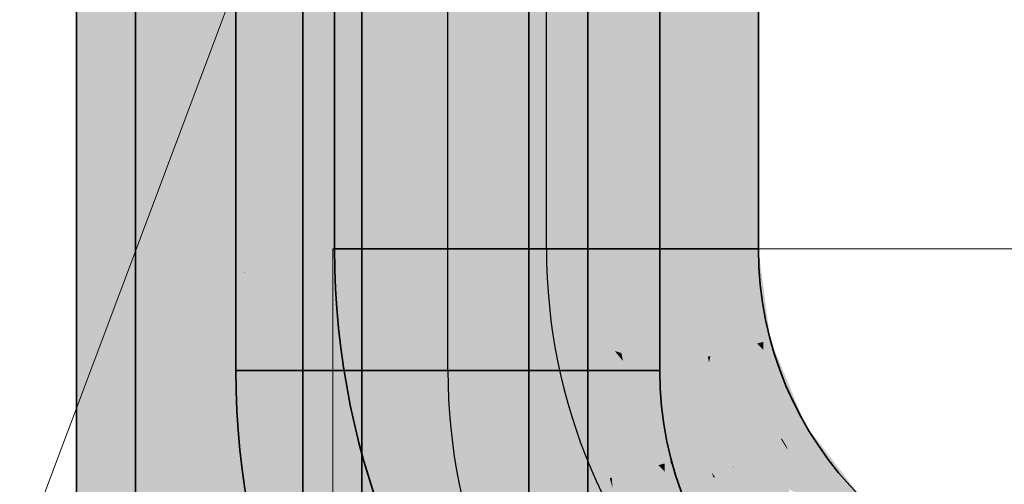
# Model space of a CAD drawing. Extents: x -459 to 541, y -543 to 550.
# Tile 350 of 577: x 109.5 to 114.81, y 349.39 to 351.89. Entities that reach past the tile are written whole.
import ezdxf
from ezdxf.lldxf.tags import DXFTag

# ---------------------------------------------------------------- set-up
doc = ezdxf.new("R2010")
doc.units = 0
doc.layers.get('0').update_dxf_attribs({"lineweight": 35})
for name, color, linetype, lineweight in [('0-Shading', 7, 'Continuous', 35), ('5_UG-ABRISS', 7, 'Continuous', 25), ('5_UG-BESTAND', 7, 'Continuous', 25)]:
    doc.layers.add(name, color=color, linetype=linetype, lineweight=lineweight)
for name, color, linetype, lineweight, true_color in [('H_Ruecklauf', 5, 'Continuous', 35, 0x0000ff), ('H_Ruecklauf-Shading', 5, 'Continuous', 35, 0x0000ff), ('H_Vorlauf', 1, 'Continuous', 35, 0xff0000), ('H_Vorlauf-Shading', 1, 'Continuous', 35, 0xff0000)]:
    doc.layers.add(name, color=color, linetype=linetype, lineweight=lineweight, true_color=true_color)
tags = doc.linetypes.add('STRICHPUNKT2', pattern=[12.7, 6.35, -3.175, 0, -3.175]).pattern_tags.tags
tags[10:11] = [DXFTag(74, 4), DXFTag(75, 0), DXFTag(340, '0'), DXFTag(46, 0.0), DXFTag(50, 0.0), DXFTag(44, 0.0), DXFTag(45, 0.0)]
tags[8:9] = [DXFTag(74, 4), DXFTag(75, 0), DXFTag(340, '0'), DXFTag(46, 0.0), DXFTag(50, 0.0), DXFTag(44, 0.0), DXFTag(45, 0.0)]
tags[6:7] = [DXFTag(74, 4), DXFTag(75, 0), DXFTag(340, '0'), DXFTag(46, 0.0), DXFTag(50, 0.0), DXFTag(44, 0.0), DXFTag(45, 0.0)]
tags[4:5] = [DXFTag(74, 4), DXFTag(75, 0), DXFTag(340, '0'), DXFTag(46, 0.0), DXFTag(50, 0.0), DXFTag(44, 0.0), DXFTag(45, 0.0)]

# ---------------------------------------------------------------- blocks, each defined once
blk = doc.blocks.new('Shading-A07ALAKV1N', base_point=(152.5692, 260.2956))
at = {"layer": '0-Shading', "color": 174, "true_color": 0x0000b0}
for points in [[(110.2839, 335.7152), (110.2839, 363.5247), (110.274, 335.7152), (110.274, 363.5247)], [(110.274, 335.7152), (110.274, 360.5414), (110.162, 335.7152), (110.162, 358.4863)], [(112.397, 350.1671), (112.5188, 351.2824), (112.397, 352.6956), (112.5188, 354.0783)], [(112.397, 349.3623), (112.5188, 350.3268), (112.397, 350.1671), (112.5188, 351.2824)], [(112.5188, 336.4643), (112.5188, 350.3268), (112.397, 336.1313), (112.397, 349.3623)]]:
    blk.add_solid(points, dxfattribs=at)
at = {"layer": '0-Shading', "color": 172, "true_color": 0x0000cd}
for points in [[(110.4777, 341.3681), (110.4777, 363.5247), (110.2839, 335.7152), (110.2839, 363.5247)], [(112.2031, 350.6613), (112.397, 352.6956), (112.2031, 355.7899), (112.397, 358.5176)], [(112.2031, 348.482), (112.397, 350.1671), (112.2031, 350.6613), (112.397, 352.6956)], [(112.2031, 347.8564), (112.397, 349.3623), (112.2031, 348.482), (112.397, 350.1671)]]:
    blk.add_solid(points, dxfattribs=at)
at = {"layer": '0-Shading', "color": 172, "true_color": 0x0000e4}
for points in [[(110.4777, 363.5247), (110.4777, 341.3681), (110.7304, 363.5247), (110.5749, 346.4063)], [(110.7304, 354.4734), (110.7304, 363.5247), (110.5749, 346.4063)], [(111.9504, 348.1141), (112.2031, 350.6613), (111.9504, 352.4116), (112.2031, 355.7899)], [(110.7304, 339.8707), (110.7304, 354.4734), (110.4777, 335.7152), (110.5749, 346.4063)], [(111.9504, 346.3421), (112.2031, 348.482), (111.9504, 348.1141), (112.2031, 350.6613)]]:
    blk.add_solid(points, dxfattribs=at)
at = {"layer": '0-Shading', "color": 5, "true_color": 0x0000f5}
for points in [[(110.7748, 340.6998), (111.0247, 363.5247), (110.7304, 354.4734), (110.8963, 363.5247)], [(111.0247, 345.3668), (111.0247, 363.5247), (110.7748, 340.6998)], [(111.6562, 348.6128), (111.9333, 363.5247), (111.6562, 357.7943)], [(111.6562, 348.6128), (111.9504, 352.4116), (111.9333, 363.5247), (111.9504, 363.5247)], [(110.7748, 340.6998), (110.7304, 354.4734), (110.7304, 339.8707)], [(111.6562, 345.2276), (111.9504, 348.1141), (111.6562, 348.6128), (111.9504, 352.4116)]]:
    blk.add_solid(points, dxfattribs=at)
at = {"layer": '0-Shading', "color": 5, "true_color": 0x0000fd}
for points in [[(111.1354, 347.5103), (111.3404, 363.5247), (111.0247, 345.3668), (111.0247, 363.5247)], [(111.3404, 351.4802), (111.3404, 363.5247), (111.1354, 347.5103)], [(111.6562, 357.7943), (111.6562, 363.5247), (111.3404, 351.4802), (111.3404, 363.5247)], [(111.4544, 346.0827), (111.6562, 348.6128), (111.4544, 353.7605), (111.6562, 357.7943)], [(111.3404, 351.4802), (111.3404, 344.6525), (111.4544, 353.7605), (111.4544, 346.0827)], [(111.054, 341.159), (111.3404, 344.6525), (111.1354, 347.5103), (111.3404, 351.4802)]]:
    blk.add_solid(points, dxfattribs=at)
at = {"layer": '0-Shading', "color": 174, "true_color": 0x000090}
for points in [[(110.162, 335.7152), (110.162, 358.4863), (110.1204, 335.7152), (110.1204, 356.0878)], [(112.5188, 351.2824), (112.5604, 351.752), (112.5188, 354.0783), (112.5604, 354.7152)], [(112.5188, 350.3268), (112.5604, 350.6841), (112.5188, 351.2824), (112.5604, 351.752)], [(112.5604, 335.7152), (112.5604, 350.6841), (112.5188, 335.7152), (112.5188, 350.3268)]]:
    blk.add_solid(points, dxfattribs=at)
blk = doc.blocks.new('Shading-A07ALAKX1N', base_point=(152.5493, 262.2348))
at = {"layer": '0-Shading', "color": 12, "true_color": 0xe40000}
for points in [[(111.8846, 350.476), (111.8846, 356.6888), (111.6319, 354.3144), (111.6319, 358.8019)], [(111.8846, 350.476), (111.6319, 354.3144), (111.6319, 353.5252)], [(111.6319, 353.5252), (111.6319, 352.3275), (111.8846, 350.476), (111.8846, 349.7982)], [(110.1592, 351.0169), (110.4033, 350.7869), (110.1592, 353.2773), (110.4063, 353.0363)], [(110.4033, 350.7869), (110.4119, 350.7788), (110.4063, 353.0363), (110.4119, 353.0308)], [(111.6319, 352.3275), (111.6319, 350.7375), (111.8846, 349.7982), (111.8846, 348.6245)], [(110.4017, 349.5409), (110.4033, 350.7869), (110.1592, 349.7457), (110.1592, 351.0169)], [(110.4119, 349.6004), (110.4119, 350.7788), (110.4017, 349.5409), (110.4033, 350.7869)], [(111.7374, 349.855), (111.6319, 350.7375), (111.7277, 349.8598)], [(111.7277, 349.8598), (111.6319, 350.7375), (111.6319, 349.9065)], [(111.8846, 348.4218), (111.7277, 349.8598), (111.6319, 349.6004), (111.6319, 349.9065)], [(111.8846, 348.6245), (111.7374, 349.855), (111.8846, 348.4218), (111.7277, 349.8598)], [(110.1592, 349.7457), (110.1592, 348.1277), (110.4017, 349.5409)], [(110.1592, 336.3413), (110.4119, 340.8455), (110.2103, 348.4251), (110.4119, 349.6004)], [(111.8846, 348.4218), (111.6319, 349.6004), (111.8273, 348.4613)], [(111.7707, 348.7916), (111.6319, 349.6004), (111.6319, 347.3927)]]:
    blk.add_solid(points, dxfattribs=at)
at = {"layer": '0-Shading', "color": 12, "true_color": 0xcd0000}
for points in [[(112.0785, 354.9634), (111.8846, 356.6888), (112.0785, 347.5306), (111.8846, 350.476)], [(109.9653, 351.2304), (110.1592, 351.0169), (109.9653, 353.5154), (110.1592, 353.2773)], [(110.1592, 349.7457), (110.1592, 351.0169), (109.9653, 349.92), (109.9653, 351.2304)], [(111.8846, 350.476), (111.8846, 349.7982), (112.0785, 347.5306)], [(109.9653, 349.92), (109.9653, 346.2085), (110.1592, 349.7457), (110.1592, 348.1277)], [(111.8846, 349.7982), (111.8846, 348.6245), (112.0785, 347.5306), (112.0785, 346.8991)]]:
    blk.add_solid(points, dxfattribs=at)
at = {"layer": '0-Shading', "color": 1, "true_color": 0xf50000}
for points in [[(111.3377, 354.9459), (111.3377, 353.0944), (111.6319, 352.3275), (111.6319, 350.7375)], [(110.7061, 350.5323), (110.7061, 352.7927), (110.4119, 350.7788), (110.4119, 353.0308)], [(111.6319, 349.9065), (111.4039, 352.3772), (111.3377, 350.5262), (111.3377, 352.405)], [(111.6319, 350.7375), (111.4285, 352.3669), (111.6319, 349.9065), (111.4039, 352.3772)], [(110.4119, 350.7788), (110.4119, 349.6004), (110.7061, 350.5323), (110.7061, 350.5262)], [(110.7061, 346.3416), (110.7061, 350.5262), (110.4119, 340.8455), (110.4119, 349.6004)], [(111.6319, 349.9065), (111.3377, 350.5262), (111.512, 349.9775)], [(111.4587, 350.1453), (111.3377, 350.5262), (111.3377, 348.5823)], [(111.3377, 344.5062), (111.4587, 350.1453), (111.3377, 348.5823)], [(111.3377, 344.5062), (111.6319, 347.3927), (111.4587, 350.1453), (111.6319, 349.6004)], [(111.512, 349.9775), (111.6319, 349.6004), (111.6319, 349.9065)]]:
    blk.add_solid(points, dxfattribs=at)
at = {"layer": '0-Shading', "color": 14, "true_color": 0xb00000}
for points in [[(112.0785, 354.9634), (112.0785, 347.5306), (112.2003, 353.7434), (112.2003, 345.6791)], [(109.8435, 351.4047), (109.9653, 351.2304), (109.8435, 353.7289), (109.9653, 353.5154)], [(109.9653, 349.92), (109.9653, 351.2304), (109.8435, 350.0432), (109.8435, 351.4047)], [(109.8435, 350.0432), (109.8435, 343.9735), (109.9653, 349.92), (109.9653, 346.2085)]]:
    blk.add_solid(points, dxfattribs=at)
at = {"layer": '0-Shading', "color": 14, "true_color": 0x900000}
for points in [[(109.8435, 351.4047), (109.8435, 353.7289), (109.8019, 351.5279), (109.8019, 353.9032)], [(112.2003, 345.6791), (112.2419, 345.0476), (112.2003, 353.7434), (112.2419, 353.1119)], [(109.8019, 351.5279), (109.8019, 350.107), (109.8435, 351.4047), (109.8435, 350.0432)], [(109.8019, 350.107), (109.8019, 341.5751), (109.8435, 350.0432), (109.8435, 343.9735)]]:
    blk.add_solid(points, dxfattribs=at)
at = {"layer": '0-Shading', "color": 1, "true_color": 0xfd0000}
for points in [[(110.7097, 350.5297), (110.845, 352.6989), (110.7061, 350.5323), (110.7061, 352.7927)], [(111.0219, 350.8419), (111.0219, 352.5793), (110.7097, 350.5297), (110.845, 352.6989)], [(111.0219, 352.5793), (111.0219, 350.8419), (111.3377, 352.405), (111.3377, 350.5262)], [(110.934, 350.7541), (110.7141, 341.1209), (111.0219, 350.8419), (111.0219, 346.4566)], [(111.2375, 350.6263), (111.0219, 350.8419), (111.0219, 346.4566)], [(110.7061, 346.3416), (110.7061, 340.982), (110.934, 350.7541), (110.7141, 341.1209)], [(110.934, 350.7541), (110.7061, 350.5262), (110.7061, 346.3416)], [(111.0219, 344.622), (111.2375, 350.6263), (111.0219, 346.4566)], [(111.0219, 344.622), (111.3377, 348.5823), (111.2375, 350.6263), (111.3377, 350.5262)], [(110.7061, 350.5323), (110.7061, 350.5262), (110.7097, 350.5297)]]:
    blk.add_solid(points, dxfattribs=at)
blk = doc.blocks.new('Shading-A07ALAL91N', base_point=(113.145, 347.558))
at = {"layer": 'H_Vorlauf-Shading', "color": 14, "true_color": 0x900000}
for points in [[(111.2327, 350.6546), (111.1937, 350.6546), (111.3739, 349.582), (111.3363, 349.572)], [(113.4797, 350.6546), (113.4408, 350.6546), (113.5444, 350.1636), (113.5068, 350.1535)], [(113.5224, 350.1577), (113.5068, 350.1535), (113.6277, 349.8616)], [(113.7339, 349.7061), (113.5444, 350.1636), (113.6277, 349.8616), (113.5224, 350.1577)], [(113.7339, 349.7061), (113.6277, 349.8616), (113.7002, 349.6866)], [(113.9104, 349.4761), (113.7339, 349.7061), (114.0078, 349.2857), (113.7002, 349.6866)], [(111.3739, 349.582), (111.3363, 349.572), (111.7879, 348.5826), (111.7542, 348.5631)], [(114.0354, 349.3132), (113.9104, 349.4761), (114.0228, 349.3007)], [(113.9104, 349.4761), (114.0078, 349.2857), (114.0228, 349.3007)]]:
    blk.add_solid(points, dxfattribs=at)
at = {"layer": 'H_Vorlauf-Shading', "color": 14, "true_color": 0xaf0000}
for points in [[(111.3469, 350.6546), (111.2327, 350.6546), (111.4842, 349.6116), (111.3739, 349.582)], [(113.4408, 350.6546), (113.3266, 350.6546), (113.5068, 350.1535), (113.3965, 350.124)], [(113.5107, 349.8483), (113.5073, 350.1091), (113.3965, 350.124), (113.4726, 350.1444)], [(113.5073, 350.1091), (113.5068, 350.1535), (113.4726, 350.1444)], [(113.6013, 349.6295), (113.5068, 350.1535), (113.5107, 349.8483)], [(113.6013, 349.6295), (113.6717, 349.6702), (113.5068, 350.1535), (113.6277, 349.8616)], [(113.6717, 349.6702), (113.7002, 349.6866), (113.6277, 349.8616)], [(113.7002, 349.6866), (113.6717, 349.6702), (113.7391, 349.5483)], [(113.9283, 349.2061), (114.0078, 349.2857), (113.7391, 349.5483), (113.7002, 349.6866)], [(113.7829, 349.3928), (113.7391, 349.5483), (113.6063, 349.6324), (113.6717, 349.6702)], [(111.4842, 349.6116), (111.3739, 349.582), (111.8868, 348.6396), (111.7879, 348.5826)], [(113.6063, 349.6324), (113.6013, 349.6295), (113.6312, 349.5905)], [(113.7829, 349.3928), (113.6063, 349.6324), (113.6312, 349.5905)], [(113.9283, 349.2061), (113.7391, 349.5483), (113.9271, 349.2049), (113.7829, 349.3928)]]:
    blk.add_solid(points, dxfattribs=at)
at = {"layer": 'H_Vorlauf-Shading', "color": 12, "true_color": 0xcc0000}
for points in [[(111.5285, 350.6546), (111.3469, 350.6546), (111.6596, 349.6586), (111.4842, 349.6116)], [(113.2005, 350.4811), (113.1952, 350.6546), (113.145, 350.6546)], [(113.2104, 350.1575), (113.2005, 350.4811), (113.145, 350.6546)], [(113.3965, 350.124), (113.3266, 350.6546), (113.2104, 350.1575), (113.1952, 350.6546)], [(113.3965, 350.124), (113.2104, 350.1575), (113.221, 350.077)], [(113.3965, 350.124), (113.221, 350.077), (113.3435, 349.7811)], [(113.444, 349.5387), (113.5107, 349.8483), (113.3435, 349.7811), (113.3965, 350.124)], [(113.5107, 349.8483), (113.444, 349.5387), (113.5309, 349.5889)], [(113.5341, 349.5907), (113.6013, 349.6295), (113.5228, 349.6923), (113.5107, 349.8483)], [(113.5309, 349.5889), (113.5341, 349.5907), (113.5228, 349.6923)], [(111.6596, 349.6586), (111.4842, 349.6116), (112.0441, 348.7305), (111.8868, 348.6396)], [(113.5309, 349.5889), (113.444, 349.5387), (113.536, 349.4187)], [(113.5309, 349.5889), (113.536, 349.4187), (113.5341, 349.5907), (113.5673, 349.5198)], [(113.5673, 349.5198), (113.6013, 349.6295), (113.5341, 349.5907)], [(113.6013, 349.6295), (113.5673, 349.5198), (113.6272, 349.3923)], [(113.6312, 349.5905), (113.6013, 349.6295), (113.6378, 349.5703)], [(113.6419, 349.3608), (113.6013, 349.6295), (113.6272, 349.3923)], [(113.6419, 349.3608), (113.7199, 349.3182), (113.6013, 349.6295), (113.6378, 349.5703)], [(113.7829, 349.3928), (113.6312, 349.5905), (113.8307, 349.2576), (113.6378, 349.5703)], [(113.7199, 349.3182), (113.8307, 349.2576), (113.6378, 349.5703)], [(113.5673, 349.5198), (113.536, 349.4187), (113.6419, 349.3608)], [(113.536, 349.4187), (113.7386, 349.1547), (113.6419, 349.3608)], [(113.8307, 349.2576), (113.9271, 349.2049), (113.7829, 349.3928)]]:
    blk.add_solid(points, dxfattribs=at)
at = {"layer": 'H_Vorlauf-Shading', "color": 12, "true_color": 0xe40000}
for points in [[(111.7652, 350.6546), (111.5285, 350.6546), (111.8883, 349.7199), (111.6596, 349.6586)], [(113.0755, 350.0698), (113.2104, 350.1575), (112.9082, 350.6546), (113.145, 350.6546)], [(112.9924, 350.0157), (113.0755, 350.0698), (112.9082, 350.6546)], [(113.207, 350.0732), (113.2104, 350.1575), (113.084, 350.0403), (113.0755, 350.0698)], [(113.221, 350.077), (113.2104, 350.1575), (113.207, 350.0732)], [(113.0755, 350.0698), (112.9924, 350.0157), (113.084, 350.0403)], [(113.084, 350.0403), (113.1903, 349.9322), (113.207, 350.0732), (113.2139, 350.0434)], [(113.207, 350.0732), (113.2139, 350.0434), (113.221, 350.077)], [(113.2139, 350.0434), (113.3434, 349.4807), (113.221, 350.077)], [(113.3434, 349.4807), (113.3473, 349.4829), (113.221, 350.077), (113.3435, 349.7811)], [(113.2276, 349.4478), (113.084, 350.0403), (112.9924, 350.0157)], [(113.2276, 349.4478), (113.3434, 349.4807), (113.084, 350.0403), (113.2545, 349.8671)], [(113.1903, 349.9322), (113.2545, 349.8671), (113.2139, 350.0434)], [(113.3473, 349.4829), (113.444, 349.5387), (113.3435, 349.7811)], [(112.0944, 349.2224), (111.8883, 349.7199), (112.0441, 348.7305), (111.6596, 349.6586)], [(113.3473, 349.4829), (113.4578, 349.2783), (113.444, 349.5387)], [(113.4578, 349.2783), (113.5612, 349.0867), (113.444, 349.5387), (113.536, 349.4187)], [(113.3434, 349.4807), (113.2276, 349.4478), (113.2464, 349.4247)], [(113.4705, 349.2507), (113.3434, 349.4807), (113.2636, 349.4023), (113.2464, 349.4247)], [(113.3473, 349.4829), (113.3434, 349.4807), (113.3466, 349.4748)], [(113.3466, 349.4748), (113.4581, 349.2733), (113.3473, 349.4829), (113.4578, 349.2783)], [(113.2276, 349.4478), (113.239, 349.4203), (113.2464, 349.4247)], [(113.2464, 349.4247), (113.239, 349.4203), (113.6374, 348.9152), (113.6312, 348.9091)], [(113.5503, 349.0287), (113.6494, 348.9272), (113.2636, 349.4023), (113.4705, 349.2507)], [(113.5612, 349.0867), (113.7386, 349.1547), (113.536, 349.4187)]]:
    blk.add_solid(points, dxfattribs=at)
at = {"layer": 'H_Vorlauf-Shading', "color": 1, "true_color": 0xf50000}
for points in [[(111.9139, 350.6546), (111.7652, 350.6546), (112.0319, 349.7584), (111.8883, 349.7199)], [(112.1546, 349.7912), (112.0409, 350.6546), (112.0319, 349.7584), (111.9139, 350.6546)], [(112.7409, 350.0933), (112.9924, 350.0157), (112.6326, 350.6546), (112.9082, 350.6546)], [(112.705, 350.1044), (112.7409, 350.0933), (112.6326, 350.6546)], [(112.705, 350.1044), (112.7261, 349.9443), (112.8157, 349.9684)], [(112.7409, 350.0933), (112.705, 350.1044), (112.7493, 350.05)], [(112.8157, 349.9684), (112.9924, 350.0157), (112.7493, 350.05), (112.7409, 350.0933)], [(112.8157, 349.9684), (112.9574, 349.7893), (112.9924, 350.0157)], [(112.9574, 349.7893), (113.2276, 349.4478), (112.9924, 350.0157)], [(113.239, 349.4203), (113.2276, 349.4478), (112.7261, 349.9443), (112.8157, 349.9684)], [(113.239, 349.4203), (112.7261, 349.9443), (113.0002, 349.2825)], [(112.0319, 349.7584), (111.8883, 349.7199), (112.0944, 349.2224)], [(112.4878, 348.9867), (112.1546, 349.7912), (112.0944, 349.2224), (112.0319, 349.7584)], [(113.239, 349.4203), (113.0002, 349.2825), (113.2961, 348.897)], [(113.6312, 348.9091), (113.239, 349.4203), (113.4363, 348.7142), (113.2961, 348.897)]]:
    blk.add_solid(points, dxfattribs=at)
at = {"layer": 'H_Vorlauf-Shading', "color": 1, "true_color": 0xfd0000}
for points in [[(112.4403, 349.8678), (112.3492, 350.5597), (112.0409, 350.6546), (112.2777, 350.6546)], [(112.4403, 349.8678), (112.0409, 350.6546), (112.1546, 349.7912)], [(112.2777, 350.6546), (112.3424, 350.5688), (112.3367, 350.6546)], [(112.705, 350.1044), (112.6326, 350.6546), (112.3492, 350.5597), (112.3367, 350.6546)], [(112.3424, 350.5688), (112.3492, 350.5597), (112.3367, 350.6546)], [(112.7261, 349.9443), (112.705, 350.1044), (112.4403, 349.8678), (112.3492, 350.5597)], [(112.7261, 349.9443), (112.4403, 349.8678), (112.7362, 349.1536)], [(113.0002, 349.2825), (112.7261, 349.9443), (112.744, 349.1346), (112.7362, 349.1536)], [(112.4878, 348.9867), (112.6476, 349.0941), (112.1546, 349.7912), (112.4403, 349.8678)], [(112.6476, 349.0941), (112.7362, 349.1536), (112.4403, 349.8678)]]:
    blk.add_solid(points, dxfattribs=at)
blk = doc.blocks.new('Shading-A07ALALB1N', base_point=(113.2295, 350.9941))
at = {"layer": 'H_Vorlauf-Shading', "color": 12, "true_color": 0xe40000}
for points in [[(111.7652, 351.7224), (111.7652, 362.1147), (111.5285, 353.3388), (111.5285, 362.1147)], [(113.145, 362.1147), (112.9082, 362.1147), (113.145, 350.6546), (112.9082, 350.6546)], [(111.7652, 350.6546), (111.7652, 351.7224), (111.5285, 350.6546), (111.5285, 353.3388)]]:
    blk.add_solid(points, dxfattribs=at)
at = {"layer": 'H_Vorlauf-Shading', "color": 1, "true_color": 0xf50000}
for points in [[(111.7652, 351.7224), (112.0409, 362.1147), (111.7652, 362.1147)], [(111.7652, 351.7224), (111.9139, 351.1467), (112.0409, 362.1147), (112.0409, 350.9698)], [(112.9082, 362.1147), (112.6326, 362.1147), (112.9082, 350.6546), (112.6326, 350.6546)], [(111.9139, 351.1467), (111.7652, 351.7224), (111.8289, 351.2649)], [(111.7652, 351.7224), (111.7652, 350.6546), (111.9139, 350.6546)], [(111.9139, 350.6546), (112.0409, 350.6546), (111.8289, 351.2649), (111.9139, 351.1467)], [(111.9139, 351.1467), (112.0409, 350.6546), (112.0409, 350.9698)]]:
    blk.add_solid(points, dxfattribs=at)
at = {"layer": 'H_Vorlauf-Shading', "color": 1, "true_color": 0xfd0000}
for points in [[(112.3367, 350.6546), (112.3367, 362.1147), (112.0409, 350.9698), (112.0409, 362.1147)], [(112.6326, 362.1147), (112.3367, 362.1147), (112.6326, 350.6546), (112.3367, 350.6546)], [(112.0409, 350.9698), (112.0409, 350.6546), (112.2777, 350.6546)], [(112.3367, 350.6546), (112.0409, 350.9698), (112.2777, 350.6546)]]:
    blk.add_solid(points, dxfattribs=at)
at = {"layer": 'H_Vorlauf-Shading', "color": 12, "true_color": 0xcd0000}
for points in [[(113.3266, 351.9556), (113.3266, 362.1147), (113.145, 350.6546), (113.145, 362.1147)], [(111.5285, 350.6546), (111.5285, 353.3388), (111.3469, 350.6546), (111.3469, 354.4818)], [(113.3266, 351.9556), (113.145, 350.6546), (113.1952, 350.6546)], [(113.3266, 351.2462), (113.3266, 351.9556), (113.2828, 351.5219)], [(113.2828, 351.5219), (113.2295, 350.9941), (113.3266, 351.2462), (113.3266, 350.6546)], [(113.2295, 350.9941), (113.1952, 350.6546), (113.3266, 350.6546)]]:
    blk.add_solid(points, dxfattribs=at)
at = {"layer": 'H_Vorlauf-Shading', "color": 14, "true_color": 0x900000}
for points in [[(113.4797, 350.6546), (113.4797, 356.2965), (113.4408, 350.6546), (113.4408, 354.0495)], [(111.2327, 350.6546), (111.2327, 355.0735), (111.1937, 350.6546), (111.1937, 355.0735)]]:
    blk.add_solid(points, dxfattribs=at)
at = {"layer": 'H_Vorlauf-Shading', "color": 14, "true_color": 0xb00000}
for points in [[(111.3469, 350.6546), (111.3469, 354.4818), (111.2327, 350.6546), (111.2327, 355.0735)], [(113.4408, 350.6546), (113.4408, 354.0495), (113.3266, 351.2462), (113.3266, 351.9556)], [(113.3266, 350.6546), (113.4408, 350.6546), (113.3266, 351.2462)]]:
    blk.add_solid(points, dxfattribs=at)
blk = doc.blocks.new('Shading-A07ALALF1N', base_point=(114.7123, 346.168))
at = {"layer": 'H_Ruecklauf-Shading', "color": 174, "true_color": 0x000090}
for points in [[(110.7458, 349.6559), (110.7007, 349.9988), (110.6981, 349.7224), (110.6617, 349.9988)], [(113.0123, 349.5079), (112.9477, 349.9988), (113.004, 349.5056), (112.9088, 349.9988)], [(112.9088, 349.9988), (112.9747, 349.4978), (113.004, 349.5056)], [(110.8419, 348.9263), (110.7458, 349.6559), (110.8042, 348.9162), (110.6981, 349.7224)], [(113.0061, 349.422), (113.004, 349.5056), (112.9747, 349.4978)], [(113.0313, 349.4621), (113.0123, 349.5079), (113.004, 349.5056)], [(113.0061, 349.422), (113.2019, 349.0504), (113.004, 349.5056), (113.0313, 349.4621)], [(113.2019, 349.0504), (113.0061, 349.422), (113.1964, 349.0472)], [(113.0061, 349.422), (113.1681, 349.0309), (113.1964, 349.0472)]]:
    blk.add_solid(points, dxfattribs=at)
at = {"layer": 'H_Ruecklauf-Shading', "color": 174, "true_color": 0x0000af}
for points in [[(110.8769, 349.5275), (110.8148, 349.9988), (110.7458, 349.6559), (110.7007, 349.9988)], [(112.9747, 349.4978), (112.9088, 349.9988), (112.9405, 349.4886), (112.7946, 349.9988)], [(112.8995, 349.6319), (112.7946, 349.9988), (112.8255, 349.7641)], [(112.9405, 349.4886), (112.8995, 349.6319), (112.8644, 349.4682), (112.8255, 349.7641)], [(110.9522, 348.9558), (110.8769, 349.5275), (110.8419, 348.9263), (110.7458, 349.6559)], [(113.1681, 349.0309), (113.0061, 349.422), (112.8644, 349.4682), (112.9405, 349.4886)], [(112.9405, 349.4886), (112.9753, 349.4533), (112.9747, 349.4978)], [(112.9753, 349.4533), (113.0061, 349.422), (112.9747, 349.4978)], [(113.1681, 349.0309), (112.8644, 349.4682), (113.0692, 348.9738)]]:
    blk.add_solid(points, dxfattribs=at)
at = {"layer": 'H_Ruecklauf-Shading', "color": 172, "true_color": 0x0000cc}
for points in [[(111.0825, 349.3459), (110.9965, 349.9988), (110.8769, 349.5275), (110.8148, 349.9988)], [(112.6696, 349.8219), (112.6614, 349.9988), (112.6129, 349.9988)], [(112.6876, 349.4319), (112.6696, 349.8219), (112.6129, 349.9988)], [(112.6876, 349.4319), (112.7133, 349.9988), (112.6614, 349.9988)], [(112.6876, 349.4319), (112.8644, 349.4682), (112.7133, 349.9988), (112.8255, 349.7641)], [(112.8255, 349.7641), (112.7946, 349.9988), (112.7133, 349.9988)], [(111.1276, 349.0028), (111.0825, 349.3459), (110.9522, 348.9558), (110.8769, 349.5275)], [(112.8644, 349.4682), (112.6876, 349.4319), (112.689, 349.4212)], [(112.8644, 349.4682), (112.689, 349.4212), (112.8115, 349.1254)], [(113.0692, 348.9738), (112.8644, 349.4682), (112.9119, 348.883), (112.8115, 349.1254)]]:
    blk.add_solid(points, dxfattribs=at)
at = {"layer": 'H_Ruecklauf-Shading', "color": 172, "true_color": 0x0000e4}
for points in [[(111.3485, 349.1234), (111.2332, 349.9988), (111.0825, 349.3459), (110.9965, 349.9988)], [(112.3861, 349.9988), (112.3762, 349.9988), (112.4699, 349.3625), (112.4603, 349.36)], [(112.4699, 349.3625), (112.612, 349.4006), (112.3861, 349.9988), (112.5333, 349.9988)], [(112.5333, 349.9988), (112.612, 349.4006), (112.5995, 349.9988), (112.676, 349.4177)], [(112.5995, 349.9988), (112.676, 349.4177), (112.6022, 349.9988), (112.6787, 349.4185)], [(112.6022, 349.9988), (112.6876, 349.4319), (112.6129, 349.9988)], [(112.6022, 349.9988), (112.6787, 349.4185), (112.6876, 349.4319), (112.6879, 349.4209)], [(112.6879, 349.4209), (112.6787, 349.4185), (112.6882, 349.4177), (112.6841, 349.3982)], [(112.6879, 349.4209), (112.689, 349.4212), (112.6876, 349.4319)], [(112.6933, 349.3637), (112.689, 349.4212), (112.6879, 349.4209)], [(112.689, 349.4212), (112.6933, 349.3637), (112.8133, 348.9822), (112.789, 349.0067)], [(112.689, 349.4212), (112.8133, 348.9822), (112.8115, 349.1254)], [(112.4763, 349.3214), (112.6648, 349.1317), (112.4699, 349.3625), (112.612, 349.4006)], [(112.612, 349.4006), (112.6648, 349.1317), (112.676, 349.4177), (112.7659, 349.03)], [(112.6787, 349.4185), (112.676, 349.4177), (112.7385, 349.195), (112.7242, 349.2095)], [(112.6841, 349.3982), (112.6933, 349.3637), (112.6882, 349.4177)]]:
    blk.add_solid(points, dxfattribs=at)
at = {"layer": 'H_Ruecklauf-Shading', "color": 5, "true_color": 0x0000f5}
for points in [[(111.4505, 349.0894), (111.3307, 349.9988), (111.3485, 349.1234), (111.2332, 349.9988)], [(111.6225, 349.1355), (111.5089, 349.9988), (111.4505, 349.0894), (111.3307, 349.9988)], [(112.3762, 349.9988), (112.1005, 349.9988), (112.4603, 349.36), (112.194, 349.2886)]]:
    blk.add_solid(points, dxfattribs=at)
at = {"layer": 'H_Ruecklauf-Shading', "color": 5, "true_color": 0x0000fd}
for points in [[(111.738, 349.9988), (111.5089, 349.9988), (111.7361, 349.1659), (111.6225, 349.1355)], [(111.9083, 349.212), (111.8047, 349.9988), (111.7361, 349.1659), (111.738, 349.9988)], [(112.1005, 349.9988), (111.8047, 349.9988), (112.194, 349.2886), (111.9083, 349.212)]]:
    blk.add_solid(points, dxfattribs=at)
blk = doc.blocks.new('Shading-A07ALALN1N', base_point=(112.9477, 362.1147))
at = {"layer": 'H_Ruecklauf-Shading', "color": 172, "true_color": 0x0000e4}
for points in [[(112.5136, 351.3457), (112.3762, 362.1147), (112.3762, 353.4327)], [(112.3762, 362.1147), (112.6129, 349.9988), (112.6129, 362.1147)], [(112.6129, 349.9988), (112.3762, 362.1147), (112.602, 350.0027), (112.5136, 351.3457)], [(110.9965, 360.38), (110.9965, 352.3157), (111.2332, 358.6808), (111.2332, 350.6992)], [(112.3762, 352.6933), (112.5183, 350.9789), (112.3762, 353.4327), (112.5136, 351.3457)], [(112.3762, 351.5712), (112.5304, 350.0277), (112.3762, 352.6933), (112.5183, 350.9789)], [(111.1651, 351.164), (110.9965, 352.3157), (110.9965, 351.3229)], [(112.3762, 350.0816), (112.5304, 350.0277), (112.3762, 351.5712)], [(112.5136, 351.3457), (112.5183, 350.9789), (112.602, 350.0027), (112.5991, 350.0037)], [(110.9965, 349.9988), (111.1651, 351.164), (110.9965, 351.3229)], [(110.9965, 349.9988), (111.2332, 349.9988), (111.1651, 351.164), (111.2332, 350.6992)], [(112.5183, 350.9789), (112.5304, 350.0277), (112.5991, 350.0037)], [(112.3861, 349.9988), (112.5333, 349.9988), (112.3762, 350.0816), (112.5304, 350.0277)], [(112.3762, 350.0816), (112.3762, 349.9988), (112.3861, 349.9988)], [(112.5304, 350.0277), (112.5333, 349.9988), (112.5991, 350.0037), (112.5995, 349.9988)], [(112.5991, 350.0037), (112.5995, 349.9988), (112.602, 350.0027), (112.6022, 349.9988)], [(112.6022, 349.9988), (112.6129, 349.9988), (112.602, 350.0027)]]:
    blk.add_solid(points, dxfattribs=at)
at = {"layer": 'H_Ruecklauf-Shading', "color": 172, "true_color": 0x0000cd}
for points in [[(112.6614, 362.1147), (112.6129, 362.1147), (112.6614, 349.9988), (112.6129, 349.9988)], [(112.7946, 349.9988), (112.7946, 362.1147), (112.6614, 349.9988), (112.6614, 362.1147)], [(110.9965, 351.3229), (110.9965, 352.3157), (110.8148, 351.5229), (110.8148, 353.4587)], [(110.8148, 349.9988), (110.9965, 349.9988), (110.8148, 351.5229), (110.9965, 351.3229)]]:
    blk.add_solid(points, dxfattribs=at)
at = {"layer": 'H_Ruecklauf-Shading', "color": 174, "true_color": 0x0000b0}
for points in [[(112.9088, 362.1147), (112.7946, 362.1147), (112.9088, 349.9988), (112.7946, 349.9988)], [(110.8148, 351.5229), (110.8148, 353.4587), (110.7007, 351.6862), (110.7007, 354.0503)], [(110.7007, 349.9988), (110.8148, 349.9988), (110.7007, 351.6862), (110.8148, 351.5229)]]:
    blk.add_solid(points, dxfattribs=at)
at = {"layer": 'H_Ruecklauf-Shading', "color": 174, "true_color": 0x000090}
for points in [[(112.9477, 362.1147), (112.9088, 362.1147), (112.9477, 349.9988), (112.9088, 349.9988)], [(110.7007, 351.6862), (110.7007, 354.0503), (110.6617, 351.8017), (110.6617, 354.0503)], [(110.6617, 349.9988), (110.7007, 349.9988), (110.6617, 351.8017), (110.7007, 351.6862)]]:
    blk.add_solid(points, dxfattribs=at)
at = {"layer": 'H_Ruecklauf-Shading', "color": 5, "true_color": 0x0000f5}
for points in [[(111.2332, 358.6808), (111.2332, 350.6992), (111.5089, 355.4565), (111.5089, 349.9988)], [(112.1005, 354.0244), (112.3762, 351.5712), (112.1005, 355.4528), (112.3762, 352.6933)], [(112.1005, 352.2897), (112.3762, 350.0816), (112.1005, 354.0244), (112.3762, 351.5712)], [(112.3762, 349.9988), (112.3762, 350.0816), (112.1005, 350.9624), (112.1005, 352.2897)], [(112.1005, 349.9988), (112.3762, 349.9988), (112.1005, 350.9624)], [(111.5089, 349.9988), (111.2332, 350.6992), (111.3307, 349.9988)], [(111.2332, 350.6992), (111.2332, 349.9988), (111.3307, 349.9988)]]:
    blk.add_solid(points, dxfattribs=at)
at = {"layer": 'H_Ruecklauf-Shading', "color": 5, "true_color": 0x0000fd}
for points in [[(111.5089, 355.4565), (111.5089, 349.9988), (111.738, 353.4174), (111.738, 349.9988)], [(112.1005, 350.9624), (112.1005, 352.2897), (111.8047, 352.8239), (111.8047, 354.5757)], [(111.738, 353.4174), (111.738, 352.1992), (111.8047, 352.8239), (111.8047, 351.5317)], [(111.8047, 352.8239), (111.8047, 351.5317), (112.1005, 350.9624), (112.1005, 349.9988)], [(111.8047, 351.5317), (111.738, 352.1992), (111.8047, 349.9988), (111.738, 351.0119)], [(111.8047, 351.5317), (111.8047, 349.9988), (112.1005, 349.9988)], [(111.738, 351.0119), (111.738, 349.9988), (111.8047, 349.9988)]]:
    blk.add_solid(points, dxfattribs=at)
blk = doc.blocks.new('Referenz-A07ALAR41N', base_point=(-170.8075, 0))
at = {"layer": '5_UG-ABRISS', "color": 0, "lineweight": 13}
blk.add_line((112.805, 357.7872), (108.0528, 345.1407), dxfattribs=at)
at = {"layer": '5_UG-BESTAND', "color": 0, "lineweight": 13}
for p, q in [((131.1841, 350.6546), (111.1841, 350.6546)), ((111.1841, 350.6546), (111.1841, 330.6546))]:
    blk.add_line(p, q, dxfattribs=at)
blk = doc.blocks.new('Rohr - 1703-A07ALBMW1N', base_point=(59.63, 333.5852))
at = {"color": 0, "linetype": 'ByBlock', "lineweight": -2, "ltscale": 0.35}
blk.add_line((111.3404, 365.3547), (111.3404, 334.1852), dxfattribs=at)
blk = doc.blocks.new('Rohr - 1703-A07ALBN21N', base_point=(59.63, 329.5852))
at = {"color": 0, "linetype": 'ByBlock', "lineweight": -2, "ltscale": 0.35}
blk.add_line((111.0219, 363.3547), (111.0219, 330.1852), dxfattribs=at)
blk = doc.blocks.new('Rohrbogen-A07ALC041N', base_point=(110.6617, 345.8158))
at = {"color": 0, "linetype": 'ByBlock', "lineweight": -2, "ltscale": 0.35}
blk.add_line((112.9477, 349.9988), (110.6617, 349.9988), dxfattribs=at)
for major_axis in [(-4.183, 0), (-1.897, 0)]:
    blk.add_ellipse((114.8447, 349.9988), major_axis=major_axis, ratio=1, start_param=0, end_param=1.570796, dxfattribs=at)
at = {"color": 0, "linetype": 'STRICHPUNKT2', "lineweight": 25, "ltscale": 0.25}
blk.add_ellipse((114.8447, 349.9988), major_axis=(-3.04, 0), ratio=1, start_param=0, end_param=1.570796, dxfattribs=at)
blk = doc.blocks.new('Stahlrohr nach DIN 2448-A07ALC061N', base_point=(110.6617, 349.9988))
at = {"color": 0, "linetype": 'ByBlock', "lineweight": -2, "ltscale": 0.35}
for p, q in [((110.6617, 362.1147), (110.6617, 349.9988)), ((112.9477, 349.9988), (112.9477, 362.1147)), ((111.3313, 349.9988), (110.6617, 349.9988)), ((112.2782, 349.9988), (111.3313, 349.9988)), ((112.9477, 349.9988), (112.2782, 349.9988))]:
    blk.add_line(p, q, dxfattribs=at)
at = {"color": 0, "linetype": 'STRICHPUNKT2', "lineweight": 25, "ltscale": 0.25}
blk.add_line((111.8047, 349.9988), (111.8047, 362.1147), dxfattribs=at)
blk = doc.blocks.new('Rohrbogen-A07ALC0S1N', base_point=(111.1937, 346.4716))
at = {"color": 0, "linetype": 'ByBlock', "lineweight": -2, "ltscale": 0.35}
blk.add_line((113.4797, 350.6546), (111.1937, 350.6546), dxfattribs=at)
for major_axis in [(-4.183, 0), (-1.897, 0)]:
    blk.add_ellipse((115.3767, 350.6546), major_axis=major_axis, ratio=1, start_param=0, end_param=1.570796, dxfattribs=at)
at = {"color": 0, "linetype": 'STRICHPUNKT2', "lineweight": 25, "ltscale": 0.25}
blk.add_ellipse((115.3767, 350.6546), major_axis=(-3.04, 0), ratio=1, start_param=0, end_param=1.570796, dxfattribs=at)
blk = doc.blocks.new('Stahlrohr nach DIN 2448-A07ALC0U1N', base_point=(111.1937, 350.6546))
at = {"color": 0, "linetype": 'ByBlock', "lineweight": -2, "ltscale": 0.35}
for p, q in [((111.1937, 362.1147), (111.1937, 350.6546)), ((113.4797, 350.6546), (113.4797, 362.1147)), ((111.8633, 350.6546), (111.1937, 350.6546)), ((112.8102, 350.6546), (111.8633, 350.6546)), ((113.4797, 350.6546), (112.8102, 350.6546))]:
    blk.add_line(p, q, dxfattribs=at)
at = {"color": 0, "linetype": 'STRICHPUNKT2', "lineweight": 25, "ltscale": 0.25}
blk.add_line((112.3367, 350.6546), (112.3367, 362.1147), dxfattribs=at)
blk = doc.blocks.new('Geometrie-A07ALC2E1N', base_point=(-101.2514, 241.343))
at = {"layer": 'H_Ruecklauf', "lineweight": -2}
for p, q in [((110.1204, 363.5247), (110.1204, 335.7152)), ((112.5604, 335.7152), (112.5604, 363.5247))]:
    blk.add_line(p, q, dxfattribs=at)
blk = doc.blocks.new('Geometrie-A07ALC2G1N', base_point=(-101.1311, 241.343))
at = {"layer": 'H_Vorlauf', "lineweight": -2}
for p, q in [((109.8019, 363.5812), (109.8019, 331.7152)), ((112.2419, 331.7152), (112.2419, 363.5812))]:
    blk.add_line(p, q, dxfattribs=at)

msp = doc.modelspace()

# ---------------------------------------------------------------- block references
at = {"color": 251, "lineweight": 25, "ltscale": 0.25, "true_color": 0x585858}
msp.add_blockref('Referenz-A07ALAR41N', (-170.8075, 0), dxfattribs=at)
for name, p in [('Shading-A07ALAKV1N', (152.5692, 260.2956)), ('Shading-A07ALAKX1N', (152.5493, 262.2348))]:
    msp.add_blockref(name, p)
at = {"linetype": 'Continuous', "ltscale": 0.35}
for name, p in [('Geometrie-A07ALC2E1N', (-101.2514, 241.343)), ('Geometrie-A07ALC2G1N', (-101.1311, 241.343))]:
    msp.add_blockref(name, p, dxfattribs=at)
at = {"layer": 'H_Ruecklauf', "ltscale": 0.35}
for name, p in [('Rohr - 1703-A07ALBMW1N', (59.63, 333.5852)), ('Stahlrohr nach DIN 2448-A07ALC061N', (110.6617, 349.9988)), ('Rohrbogen-A07ALC041N', (110.6617, 345.8158))]:
    msp.add_blockref(name, p, dxfattribs=at)
at = {"layer": 'H_Ruecklauf'}
for name, p in [('Shading-A07ALALN1N', (112.9477, 362.1147)), ('Shading-A07ALALF1N', (114.7123, 346.168))]:
    msp.add_blockref(name, p, dxfattribs=at)
at = {"layer": 'H_Vorlauf', "ltscale": 0.35}
for name, p in [('Rohr - 1703-A07ALBN21N', (59.63, 329.5852)), ('Stahlrohr nach DIN 2448-A07ALC0U1N', (111.1937, 350.6546)), ('Rohrbogen-A07ALC0S1N', (111.1937, 346.4716))]:
    msp.add_blockref(name, p, dxfattribs=at)
at = {"layer": 'H_Vorlauf'}
for name, p in [('Shading-A07ALALB1N', (113.2295, 350.9941)), ('Shading-A07ALAL91N', (113.145, 347.558))]:
    msp.add_blockref(name, p, dxfattribs=at)

doc.saveas('drawing.dxf')
